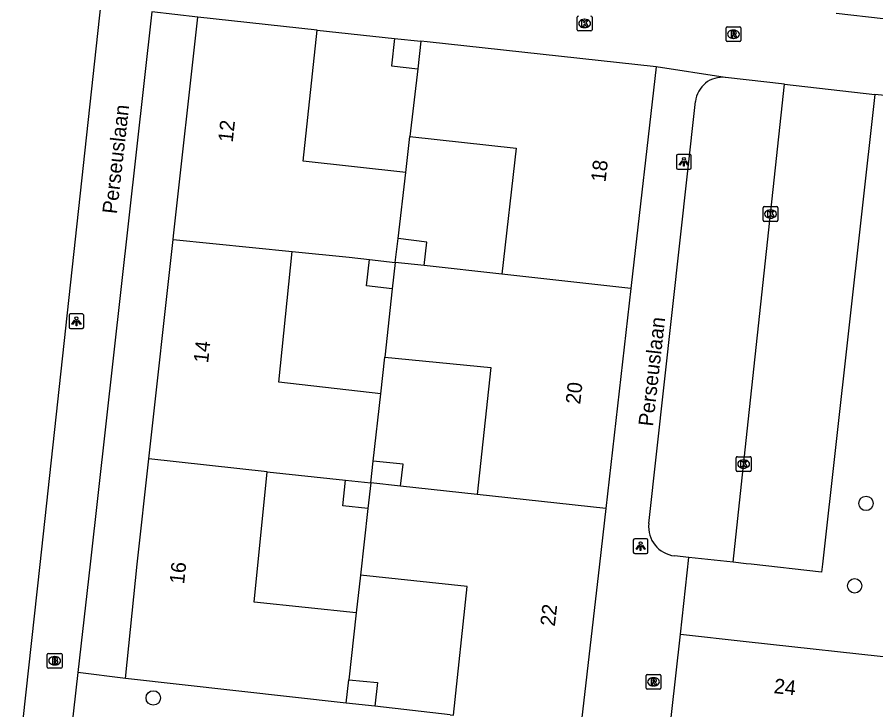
# Model space of a CAD drawing. Extents: x 162398 to 163643, y 386453 to 387397.
# Drawn here: x 162450.6 to 162508.8, y 386490.1 to 386537.1 of the extents above; entities that cross this region are included whole.
import ezdxf

# ---------------------------------------------------------------- set-up
doc = ezdxf.new("R2010")
doc.units = 0
for name, color, linetype in [('IMGEO_Boom', 7, 'Continuous'), ('IMGEO_Brandkraan', 7, 'Continuous'), ('IMGEO_Erf', 7, 'Continuous'), ('IMGEO_Groenvoorziening', 7, 'Continuous'), ('IMGEO_Kolk', 7, 'Continuous'), ('IMGEO_Lichtpunt', 7, 'Continuous'), ('IMGEO_Openbare_ruimte_label', 7, 'Continuous'), ('IMGEO_Pand', 7, 'Continuous'), ('IMGEO_Pand_nummerreeks', 7, 'Continuous'), ('IMGEO_Rijbaan_lokaal_open', 7, 'Continuous'), ('IMGEO_Rioolput', 7, 'Continuous'), ('IMGEO_Voetpad_open', 7, 'Continuous')]:
    doc.layers.add(name, color=color, linetype=linetype)

msp = doc.modelspace()

# ---------------------------------------------------------------- linework, layer by layer
at = {"layer": 'IMGEO_Boom'}
for centre in [(162508.129, 386504.13), (162507.359, 386498.541), (162459.798, 386490.937)]:
    msp.add_circle(centre, 0.489, dxfattribs=at)
at = {"layer": 'IMGEO_Brandkraan'}
for p, q in [((162452.616, 386493.035), (162452.616, 386493.887)), ((162452.691, 386493.961), (162453.543, 386493.961)), ((162453.617, 386493.887), (162453.617, 386493.035)), ((162453.127, 386493.181), (162453.102, 386493.181)), ((162453.104, 386493.741), (162453.129, 386493.741)), ((162453.543, 386492.961), (162452.691, 386492.961))]:
    msp.add_line(p, q, dxfattribs=at)
for points in [[(162452.616, 386493.035), (162452.616, 386493.887)], [(162452.691, 386493.961), (162453.543, 386493.961)], [(162453.617, 386493.887), (162453.617, 386493.035)], [(162452.964, 386493.661), (162452.964, 386493.261), (162453.177, 386493.261)], [(162453.195, 386493.661), (162452.964, 386493.661)], [(162453.143, 386493.58), (162453.089, 386493.58), (162453.089, 386493.504)], [(162453.089, 386493.504), (162453.142, 386493.504)], [(162453.151, 386493.428), (162453.089, 386493.428), (162453.089, 386493.347)], [(162453.089, 386493.347), (162453.151, 386493.347)], [(162453.543, 386492.961), (162452.691, 386492.961)]]:
    msp.add_lwpolyline(points, dxfattribs=at)
for centre, radius, start, end in [((162452.693, 386493.885), 0.0765, 91.55205, 178.44795), ((162452.693, 386493.885), 0.0765, 91.55205, 178.44795), ((162453.541, 386493.885), 0.0765, 1.55205, 88.44795), ((162453.541, 386493.885), 0.0765, 1.55205, 88.44795), ((162453.144, 386493.542), 0.0379, 267.82845, 90.93552), ((162453.152, 386493.387), 0.0404, 269.87594, 90.50774), ((162453.183, 386493.512), 0.251, 268.66757, 293.53466), ((162453.199, 386493.516), 0.145, 59.4692, 91.53667), ((162453.224, 386493.563), 0.0922, 285.51372, 58.15012), ((162453.229, 386493.371), 0.105, 301.31148, 78.98903), ((162452.693, 386493.037), 0.0765, 181.55205, 268.44795), ((162452.693, 386493.037), 0.0765, 181.55205, 268.44795), ((162453.541, 386493.037), 0.0765, 271.55205, 358.44795), ((162453.541, 386493.037), 0.0765, 271.55205, 358.44795)]:
    msp.add_arc(centre, radius, start, end, dxfattribs=at)
for centre, major_axis, ratio, start_param, end_param in [((162453.103, 386493.461), (-0.387, 0.002), 0.722429, 4.712389, 7.853982), ((162453.128, 386493.461), (-0.39, 0.002), 0.717154, 1.570796, 4.712389)]:
    msp.add_ellipse(centre, major_axis=major_axis, ratio=ratio, start_param=start_param, end_param=end_param, dxfattribs=at)
at = {"layer": 'IMGEO_Erf'}
for points in [[(162476.921, 386526.579), (162477.203, 386529.019)], [(162475.22, 386511.55), (162475.508, 386514.053)], [(162473.847, 386499.268), (162473.561, 386496.713)]]:
    msp.add_lwpolyline(points, dxfattribs=at)
at = {"layer": 'IMGEO_Groenvoorziening'}
for points in [[(162457.914, 386492.254), (162454.691, 386492.655)], [(162479.926, 386489.804), (162474.813, 386490.373)]]:
    msp.add_lwpolyline(points, dxfattribs=at)
at = {"layer": 'IMGEO_Kolk'}
for p, q in [((162488.549, 386536.249), (162488.549, 386537.101)), ((162489.037, 386536.955), (162489.062, 386536.955)), ((162489.55, 386537.101), (162489.55, 386536.249)), ((162489.06, 386536.395), (162489.035, 386536.395)), ((162489.476, 386536.175), (162488.624, 386536.175)), ((162501.155, 386523.327), (162501.155, 386524.179)), ((162501.23, 386524.253), (162502.082, 386524.253)), ((162501.643, 386524.033), (162501.668, 386524.033)), ((162502.156, 386524.179), (162502.156, 386523.327)), ((162501.666, 386523.473), (162501.641, 386523.473)), ((162502.082, 386523.253), (162501.23, 386523.253)), ((162499.329, 386506.373), (162499.329, 386507.225)), ((162499.404, 386507.299), (162500.256, 386507.299)), ((162500.33, 386507.225), (162500.33, 386506.373)), ((162499.817, 386507.079), (162499.842, 386507.079)), ((162500.256, 386506.299), (162499.404, 386506.299)), ((162499.84, 386506.519), (162499.815, 386506.519))]:
    msp.add_line(p, q, dxfattribs=at)
for points in [[(162488.549, 386536.249), (162488.549, 386537.101)], [(162488.87, 386536.875), (162488.993, 386536.875), (162488.993, 386536.724), (162489.123, 386536.875), (162489.287, 386536.875), (162489.141, 386536.724), (162489.294, 386536.475), (162489.142, 386536.475), (162489.057, 386536.639), (162488.993, 386536.572), (162488.993, 386536.475), (162488.87, 386536.475), (162488.87, 386536.875)], [(162489.55, 386537.101), (162489.55, 386536.249)], [(162489.476, 386536.175), (162488.624, 386536.175)], [(162501.155, 386523.327), (162501.155, 386524.179)], [(162501.23, 386524.253), (162502.082, 386524.253)], [(162502.156, 386524.179), (162502.156, 386523.327)], [(162501.476, 386523.953), (162501.599, 386523.953), (162501.599, 386523.802), (162501.729, 386523.953), (162501.893, 386523.953), (162501.747, 386523.802), (162501.9, 386523.553), (162501.748, 386523.553), (162501.663, 386523.717), (162501.599, 386523.65), (162501.599, 386523.553), (162501.476, 386523.553), (162501.476, 386523.953)], [(162502.082, 386523.253), (162501.23, 386523.253)], [(162499.329, 386506.373), (162499.329, 386507.225)], [(162499.404, 386507.299), (162500.256, 386507.299)], [(162500.33, 386507.225), (162500.33, 386506.373)], [(162499.65, 386506.999), (162499.773, 386506.999), (162499.773, 386506.848), (162499.903, 386506.999), (162500.067, 386506.999), (162499.921, 386506.848), (162500.074, 386506.599), (162499.922, 386506.599), (162499.837, 386506.763), (162499.773, 386506.696), (162499.773, 386506.599), (162499.65, 386506.599), (162499.65, 386506.999)], [(162500.256, 386506.299), (162499.404, 386506.299)]]:
    msp.add_lwpolyline(points, dxfattribs=at)
for centre, start, end in [((162488.626, 386537.099), 91.55205, 178.44795), ((162488.626, 386537.099), 91.55205, 178.44795), ((162489.474, 386537.099), 1.55205, 88.44795), ((162489.474, 386537.099), 1.55205, 88.44795), ((162488.626, 386536.251), 181.55205, 268.44795), ((162488.626, 386536.251), 181.55205, 268.44795), ((162489.474, 386536.251), 271.55205, 358.44795), ((162489.474, 386536.251), 271.55205, 358.44795), ((162501.232, 386524.177), 91.55205, 178.44795), ((162501.232, 386524.177), 91.55205, 178.44795), ((162502.08, 386524.177), 1.55205, 88.44795), ((162502.08, 386524.177), 1.55205, 88.44795), ((162501.232, 386523.329), 181.55205, 268.44795), ((162501.232, 386523.329), 181.55205, 268.44795), ((162502.08, 386523.329), 271.55205, 358.44795), ((162502.08, 386523.329), 271.55205, 358.44795), ((162499.406, 386507.223), 91.55205, 178.44795), ((162499.406, 386507.223), 91.55205, 178.44795), ((162500.254, 386507.223), 1.55205, 88.44795), ((162500.254, 386507.223), 1.55205, 88.44795), ((162499.406, 386506.375), 181.55205, 268.44795), ((162499.406, 386506.375), 181.55205, 268.44795), ((162500.254, 386506.375), 271.55205, 358.44795), ((162500.254, 386506.375), 271.55205, 358.44795)]:
    msp.add_arc(centre, 0.0765, start, end, dxfattribs=at)
for centre, major_axis, ratio, start_param, end_param in [((162489.036, 386536.675), (-0.387, 0.002), 0.722429, 4.712389, 7.853982), ((162489.061, 386536.675), (-0.39, 0.002), 0.717154, 1.570796, 4.712389), ((162501.642, 386523.753), (-0.387, 0.002), 0.722429, 4.712389, 7.853982), ((162501.667, 386523.753), (-0.39, 0.002), 0.717154, 1.570796, 4.712389), ((162499.816, 386506.799), (-0.387, 0.002), 0.722429, 4.712389, 7.853982), ((162499.841, 386506.799), (-0.39, 0.002), 0.717154, 1.570796, 4.712389)]:
    msp.add_ellipse(centre, major_axis=major_axis, ratio=ratio, start_param=start_param, end_param=end_param, dxfattribs=at)
at = {"layer": 'IMGEO_Lichtpunt'}
for p, q in [((162495.279, 386527.697), (162495.279, 386526.89)), ((162495.279, 386527.697), (162495.279, 386526.89)), ((162496.181, 386527.792), (162495.373, 386527.792)), ((162496.181, 386527.792), (162495.373, 386527.792)), ((162496.275, 386526.89), (162496.275, 386527.697)), ((162496.275, 386526.89), (162496.275, 386527.697)), ((162495.373, 386526.796), (162496.181, 386526.796)), ((162495.373, 386526.796), (162496.181, 386526.796)), ((162454.089, 386516.884), (162454.089, 386516.077)), ((162454.089, 386516.884), (162454.089, 386516.077)), ((162454.991, 386516.979), (162454.183, 386516.979)), ((162454.991, 386516.979), (162454.183, 386516.979)), ((162455.085, 386516.077), (162455.085, 386516.884)), ((162455.085, 386516.077), (162455.085, 386516.884)), ((162454.183, 386515.983), (162454.991, 386515.983)), ((162454.183, 386515.983), (162454.991, 386515.983)), ((162492.348, 386501.636), (162492.348, 386500.829)), ((162492.348, 386501.636), (162492.348, 386500.829)), ((162493.25, 386501.731), (162492.442, 386501.731)), ((162493.25, 386501.731), (162492.442, 386501.731)), ((162493.344, 386500.829), (162493.344, 386501.636)), ((162493.344, 386500.829), (162493.344, 386501.636)), ((162492.442, 386500.735), (162493.25, 386500.735)), ((162492.442, 386500.735), (162493.25, 386500.735))]:
    msp.add_line(p, q, dxfattribs=at)
for points in [[(162495.653, 386527.361), (162495.692, 386527.333), (162495.504, 386527.071), (162495.466, 386527.098), (162495.653, 386527.361)], [(162495.755, 386527.313), (162495.802, 386527.313), (162495.802, 386526.991), (162495.755, 386526.991), (162495.755, 386527.313)], [(162495.865, 386527.333), (162495.903, 386527.36), (162496.09, 386527.098), (162496.051, 386527.07), (162495.865, 386527.333)], [(162454.463, 386516.548), (162454.502, 386516.52), (162454.314, 386516.258), (162454.276, 386516.285), (162454.463, 386516.548)], [(162454.565, 386516.5), (162454.612, 386516.5), (162454.612, 386516.178), (162454.565, 386516.178), (162454.565, 386516.5)], [(162454.675, 386516.52), (162454.713, 386516.547), (162454.9, 386516.285), (162454.861, 386516.257), (162454.675, 386516.52)], [(162492.722, 386501.3), (162492.761, 386501.272), (162492.573, 386501.01), (162492.535, 386501.037), (162492.722, 386501.3)], [(162492.824, 386501.252), (162492.871, 386501.252), (162492.871, 386500.93), (162492.824, 386500.93), (162492.824, 386501.252)], [(162492.934, 386501.272), (162492.972, 386501.299), (162493.159, 386501.037), (162493.12, 386501.009), (162492.934, 386501.272)]]:
    msp.add_lwpolyline(points, dxfattribs=at)
for centre in [(162495.778, 386527.495), (162454.588, 386516.682), (162492.847, 386501.434)]:
    msp.add_circle(centre, 0.0994, dxfattribs=at)
for centre, start, end in [((162495.373, 386527.697), 90, 180), ((162495.373, 386527.697), 90, 180), ((162496.181, 386527.697), 0, 90), ((162496.181, 386527.697), 0, 90), ((162495.373, 386526.89), 180, 270), ((162495.373, 386526.89), 180, 270), ((162496.181, 386526.89), 270, 0), ((162496.181, 386526.89), 270, 360), ((162454.183, 386516.884), 90, 180), ((162454.183, 386516.884), 90, 180), ((162454.991, 386516.884), 0, 90), ((162454.991, 386516.884), 0, 90), ((162454.183, 386516.077), 180, 270), ((162454.183, 386516.077), 180, 270), ((162454.991, 386516.077), 270, 0), ((162454.991, 386516.077), 270, 360), ((162492.442, 386501.636), 90, 180), ((162492.442, 386501.636), 90, 180), ((162493.25, 386501.636), 0, 90), ((162493.25, 386501.636), 0, 90), ((162492.442, 386500.829), 180, 270), ((162492.442, 386500.829), 180, 270), ((162493.25, 386500.829), 270, 0), ((162493.25, 386500.829), 270, 360)]:
    msp.add_arc(centre, 0.0946, start, end, dxfattribs=at)
at = {"layer": 'IMGEO_Pand'}
for points in [[(162461.151, 386522.026), (162461.178, 386522.265), (162462.829, 386537.098)], [(162470.911, 386536.224), (162462.829, 386537.098)], [(162506.098, 386537.374), (162509.288, 386537.015)], [(162476.921, 386526.579), (162469.96, 386527.332), (162470.911, 386536.224)], [(162476.165, 386535.656), (162475.952, 386533.791), (162477.734, 386533.596)], [(162476.165, 386535.656), (162477.95, 386535.463)], [(162477.95, 386535.463), (162477.734, 386533.596)], [(162493.896, 386533.74), (162478.369, 386535.418), (162477.95, 386535.463)], [(162477.734, 386533.596), (162477.203, 386529.019)], [(162493.896, 386533.74), (162492.205, 386518.917), (162492.179, 386518.692)], [(162477.203, 386529.019), (162484.408, 386528.229), (162483.425, 386519.678)], [(162476.399, 386522.083), (162476.921, 386526.579)], [(162459.496, 386507.157), (162461.151, 386522.026)], [(162461.151, 386522.026), (162469.226, 386521.21)], [(162476.209, 386520.475), (162476.399, 386522.083)], [(162478.177, 386520.258), (162478.36, 386521.836), (162476.399, 386522.083)], [(162475.22, 386511.55), (162468.304, 386512.352), (162469.226, 386521.21)], [(162469.226, 386521.21), (162473.081, 386520.82), (162474.467, 386520.667)], [(162476.006, 386518.688), (162474.26, 386518.877), (162474.467, 386520.667)], [(162474.467, 386520.667), (162476.209, 386520.475)], [(162476.209, 386520.475), (162476.006, 386518.688)], [(162478.177, 386520.258), (162476.209, 386520.475)], [(162483.425, 386519.678), (162478.177, 386520.258)], [(162492.179, 386518.692), (162483.425, 386519.678)], [(162476.006, 386518.688), (162475.508, 386514.053)], [(162492.179, 386518.692), (162490.478, 386503.779)], [(162475.508, 386514.053), (162482.69, 386513.338), (162481.773, 386504.728)], [(162474.711, 386506.99), (162475.22, 386511.55)], [(162457.914, 386492.254), (162458.699, 386500), (162459.496, 386507.157)], [(162467.534, 386506.281), (162459.496, 386507.157)], [(162474.546, 386505.516), (162474.711, 386506.99)], [(162476.571, 386505.296), (162476.735, 386506.789), (162474.711, 386506.99)], [(162473.561, 386496.713), (162466.637, 386497.441), (162467.534, 386506.281)], [(162467.534, 386506.281), (162472.83, 386505.703)], [(162474.353, 386503.793), (162472.651, 386503.961), (162472.83, 386505.703)], [(162472.83, 386505.703), (162474.546, 386505.516)], [(162474.546, 386505.516), (162474.353, 386503.793)], [(162476.571, 386505.296), (162474.546, 386505.516)], [(162481.773, 386504.728), (162476.571, 386505.296)], [(162490.478, 386503.779), (162481.773, 386504.728)], [(162474.353, 386503.793), (162473.847, 386499.268)], [(162490.478, 386503.779), (162490.047, 386500), (162488.771, 386488.819), (162488.203, 386483.841)], [(162479.926, 386489.804), (162480.167, 386489.777), (162481.076, 386498.493), (162473.847, 386499.268)], [(162473.561, 386496.713), (162473.053, 386492.171)], [(162494.656, 386487.201), (162495.544, 386495.264)], [(162495.544, 386495.264), (162500, 386494.773), (162510.731, 386493.592)], [(162472.876, 386490.589), (162457.914, 386492.254)], [(162472.876, 386490.589), (162473.053, 386492.171)], [(162473.053, 386492.171), (162475.01, 386491.977), (162474.813, 386490.373)], [(162474.813, 386490.373), (162472.876, 386490.589)]]:
    msp.add_lwpolyline(points, dxfattribs=at)
at = {"layer": 'IMGEO_Rijbaan_lokaal_open'}
for points in [[(162502.604, 386532.559), (162500, 386532.852), (162498.593, 386533.011)], [(162499.111, 386500.137), (162500, 386508.389), (162502.604, 386532.559)], [(162493.399, 386502.758), (162496.567, 386531.391)], [(162496.117, 386500.466), (162495.149, 386500.573)], [(162499.111, 386500.137), (162496.117, 386500.466)]]:
    msp.add_lwpolyline(points, dxfattribs=at)
for centre, radius, start, end in [((162498.389, 386531.19), 1.833, 83.59943, 173.6926), ((162495.367, 386502.541), 1.98, 173.71783, 263.66571)]:
    msp.add_arc(centre, radius, start, end, dxfattribs=at)
at = {"layer": 'IMGEO_Rioolput'}
for p, q in [((162498.639, 386535.517), (162498.639, 386536.369)), ((162498.714, 386536.443), (162499.566, 386536.443)), ((162499.64, 386536.369), (162499.64, 386535.517)), ((162499.127, 386536.223), (162499.152, 386536.223)), ((162499.566, 386535.443), (162498.714, 386535.443)), ((162499.15, 386535.663), (162499.125, 386535.663)), ((162493.22, 386491.603), (162493.22, 386492.455)), ((162493.295, 386492.529), (162494.147, 386492.529)), ((162493.708, 386492.309), (162493.733, 386492.309)), ((162494.221, 386492.455), (162494.221, 386491.603)), ((162494.147, 386491.529), (162493.295, 386491.529)), ((162493.731, 386491.749), (162493.706, 386491.749))]:
    msp.add_line(p, q, dxfattribs=at)
for points in [[(162498.639, 386535.517), (162498.639, 386536.369)], [(162498.714, 386536.443), (162499.566, 386536.443)], [(162499.64, 386536.369), (162499.64, 386535.517)], [(162499.228, 386536.141), (162498.976, 386536.143), (162498.976, 386535.743)], [(162498.976, 386535.743), (162499.1, 386535.743), (162499.1, 386535.905), (162499.111, 386535.905)], [(162499.154, 386536.062), (162499.1, 386536.062), (162499.1, 386535.981)], [(162499.1, 386535.981), (162499.152, 386535.981)], [(162499.158, 386535.876), (162499.229, 386535.743), (162499.369, 386535.743), (162499.304, 386535.869)], [(162499.566, 386535.443), (162498.714, 386535.443)], [(162493.22, 386491.603), (162493.22, 386492.455)], [(162493.295, 386492.529), (162494.147, 386492.529)], [(162493.809, 386492.227), (162493.557, 386492.229), (162493.557, 386491.829)], [(162493.735, 386492.148), (162493.681, 386492.148), (162493.681, 386492.067)], [(162493.681, 386492.067), (162493.733, 386492.067)], [(162494.221, 386492.455), (162494.221, 386491.603)], [(162494.147, 386491.529), (162493.295, 386491.529)], [(162493.557, 386491.829), (162493.681, 386491.829), (162493.681, 386491.991), (162493.692, 386491.991)], [(162493.739, 386491.962), (162493.81, 386491.829), (162493.95, 386491.829), (162493.885, 386491.955)]]:
    msp.add_lwpolyline(points, dxfattribs=at)
for centre, radius, start, end in [((162498.716, 386536.367), 0.0765, 91.55205, 178.44795), ((162498.716, 386536.367), 0.0765, 91.55205, 178.44795), ((162499.564, 386536.367), 0.0765, 1.55205, 88.44795), ((162499.564, 386536.367), 0.0765, 1.55205, 88.44795), ((162499.11, 386535.852), 0.0533, 26.02933, 88.69889), ((162499.136, 386536.17), 0.19, 274.7715, 282.96867), ((162499.16, 386535.966), 0.0964, 77.00612, 93.18647), ((162499.174, 386536.023), 0.0378, 276.66336, 79.67722), ((162499.227, 386536.031), 0.109, 350.36119, 89.41601), ((162499.225, 386536.031), 0.112, 277.58423, 350.98172), ((162499.209, 386535.816), 0.108, 29.51342, 73.79051), ((162498.716, 386535.519), 0.0765, 181.55205, 268.44795), ((162498.716, 386535.519), 0.0765, 181.55205, 268.44795), ((162499.564, 386535.519), 0.0765, 271.55205, 358.44795), ((162499.564, 386535.519), 0.0765, 271.55205, 358.44795), ((162493.297, 386492.453), 0.0765, 91.55205, 178.44795), ((162493.297, 386492.453), 0.0765, 91.55205, 178.44795), ((162493.717, 386492.256), 0.19, 274.7715, 282.96867), ((162493.741, 386492.052), 0.0964, 77.00612, 93.18647), ((162493.755, 386492.109), 0.0378, 276.66336, 79.67722), ((162493.808, 386492.117), 0.109, 350.36119, 89.41601), ((162493.806, 386492.117), 0.112, 277.58423, 350.98172), ((162494.145, 386492.453), 0.0765, 1.55205, 88.44795), ((162494.145, 386492.453), 0.0765, 1.55205, 88.44795), ((162493.297, 386491.605), 0.0765, 181.55205, 268.44795), ((162493.297, 386491.605), 0.0765, 181.55205, 268.44795), ((162493.691, 386491.938), 0.0533, 26.02933, 88.69889), ((162493.79, 386491.902), 0.108, 29.51342, 73.79051), ((162494.145, 386491.605), 0.0765, 271.55205, 358.44795), ((162494.145, 386491.605), 0.0765, 271.55205, 358.44795)]:
    msp.add_arc(centre, radius, start, end, dxfattribs=at)
for centre, major_axis, ratio, start_param, end_param in [((162499.126, 386535.943), (-0.387, 0.002), 0.722429, 4.712389, 7.853982), ((162499.151, 386535.943), (-0.39, 0.002), 0.717154, 1.570796, 4.712389), ((162493.707, 386492.029), (-0.387, 0.002), 0.722429, 4.712389, 7.853982), ((162493.732, 386492.029), (-0.39, 0.002), 0.717154, 1.570796, 4.712389)]:
    msp.add_ellipse(centre, major_axis=major_axis, ratio=ratio, start_param=start_param, end_param=end_param, dxfattribs=at)
at = {"layer": 'IMGEO_Voetpad_open'}
for points in [[(162456.255, 386538.063), (162452.109, 386499.982), (162450.572, 386485.975)], [(162462.829, 386537.098), (162459.71, 386537.473), (162455.514, 386500), (162454.691, 386492.655)], [(162470.911, 386536.224), (162476.165, 386535.656)], [(162498.593, 386533.011), (162498.572, 386533.018), (162493.896, 386533.74)], [(162502.604, 386532.559), (162508.736, 386531.868)], [(162508.736, 386531.868), (162505.167, 386500), (162505.108, 386499.473), (162500.348, 386500), (162500, 386500.039), (162499.111, 386500.137)], [(162510.539, 386531.667), (162508.736, 386531.868)], [(162495.544, 386495.264), (162496.117, 386500.466)], [(162454.691, 386492.655), (162453.763, 386484.458)]]:
    msp.add_lwpolyline(points, dxfattribs=at)

# ---------------------------------------------------------------- texts
at = {"layer": 'IMGEO_Openbare_ruimte_label'}
for p in [(162457.332, 386523.725), (162493.68, 386509.323)]:
    msp.add_text('Perseuslaan', height=1, rotation=83.51434, dxfattribs=at).set_placement(p)
at = {"layer": 'IMGEO_Pand_nummerreeks'}
for s, rotation, p in [('12', 83.64611, (162465.183, 386528.584)), ('18', 83.49141, (162490.463, 386525.886)), ('14', 83.64611, (162463.516, 386513.616)), ('20', 83.49141, (162488.744, 386510.816)), ('16', 83.94405, (162461.889, 386498.628)), ('22', 83.49141, (162487.026, 386495.761)), ('24', 353.71465, (162501.842, 386491.271))]:
    msp.add_text(s, height=1, rotation=rotation, dxfattribs=at).set_placement(p)

doc.saveas('drawing.dxf')
